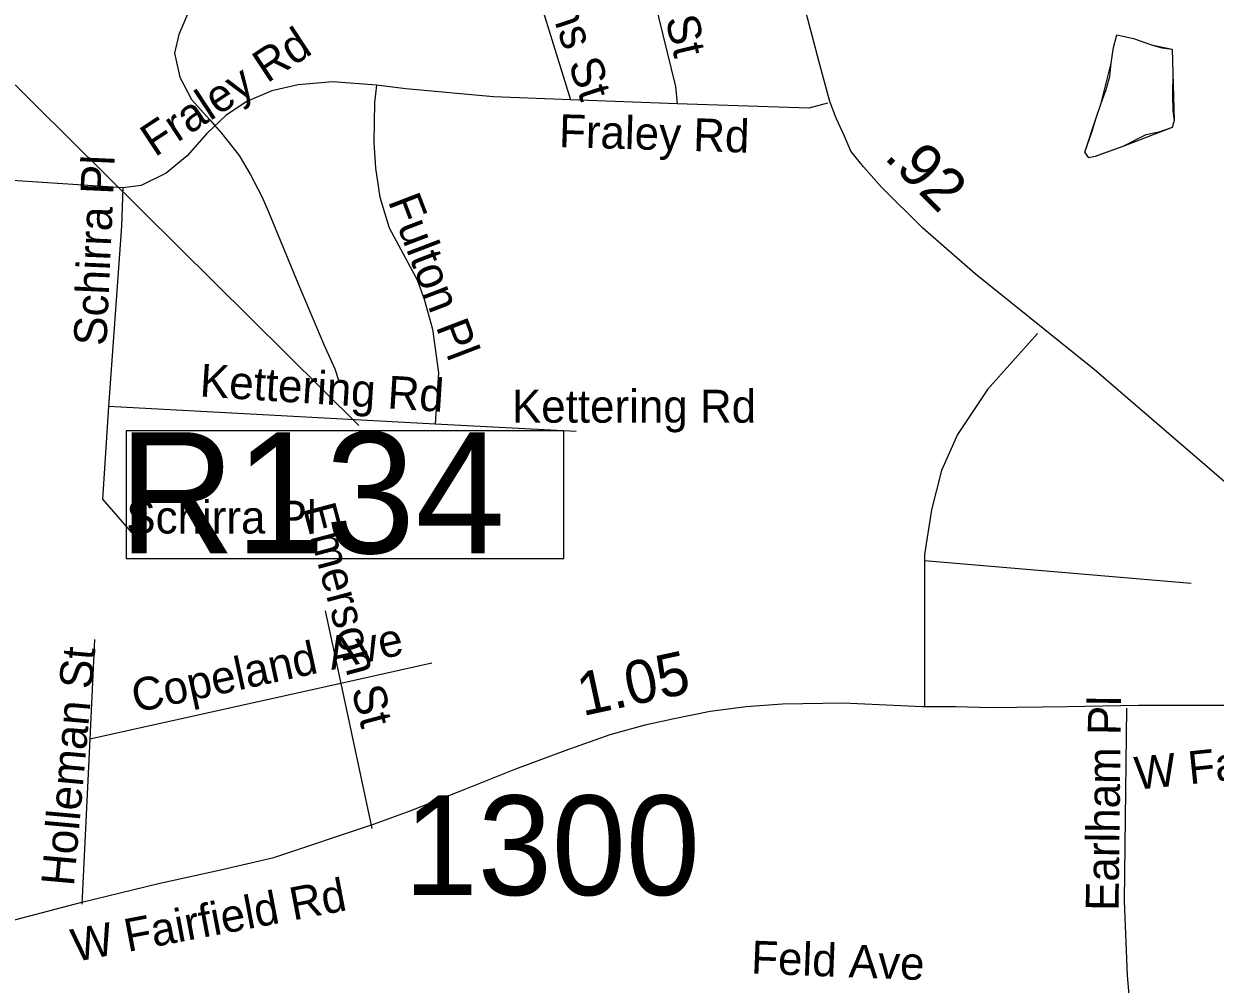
# Model space of a CAD drawing. Extents: x 1662474 to 1856135, y 779280 to 917889.
# Drawn here: x 1705150 to 1708595, y 791802 to 794578 of the extents above; entities that cross this region are included whole.
import ezdxf

# ---------------------------------------------------------------- set-up
doc = ezdxf.new("R2010")
doc.units = 0
for name, color, linetype in [('Cogo Default Point CELL', 7, 'Continuous'), ('Exist Hydrographic Misc Water Feature', 7, 'Continuous'), ('Exist Railroad Structure Bridge Number Label', 7, 'Continuous'), ('Exist Road Non-System Type 51', 7, 'Continuous'), ('Exist Road Non-System Type 51 Label', 7, 'Continuous'), ('Exist Road Primary US Mileage Hundredths English Label', 7, 'Continuous'), ('Exist Road Primary US UnDivided 4 Lane Attributed', 7, 'Continuous'), ('Exist Road Secondary Type 51 Attributed', 7, 'Continuous'), ('Exist Road Secondary Type 51 Label', 7, 'Continuous'), ('Prop DGN Element Guardrail', 7, 'Continuous')]:
    doc.layers.add(name, color=color, linetype=linetype)

msp = doc.modelspace()

# ---------------------------------------------------------------- linework, layer by layer
at = {"layer": 'Exist Hydrographic Misc Water Feature'}
for points in [[(1705628.5, 794619.8), (1705597.9, 794548), (1705585.4, 794494.1), (1705600.7, 794424), (1705634.1, 794359.7), (1705687.5, 794301.1), (1705721.1, 794262.8), (1705772.6, 794198.3), (1705804.1, 794144), (1705837.5, 794079.6), (1705857.1, 794035.4), (1705943.1, 793826.6), (1706017.5, 793651.8), (1706048.9, 793581.5), (1706060.5, 793545.4)], [(1708410.4, 794517.5), (1708440.3, 794509.2), (1708470.3, 794504.9), (1708471.7, 794436.8), (1708471.1, 794370.9), (1708472.5, 794326.8), (1708476.3, 794298.8), (1708470.2, 794278.8), (1708432, 794265.2), (1708393.9, 794257.6), (1708327.6, 794224.1), (1708273.4, 794204.7), (1708247.3, 794194.9), (1708229.3, 794191.1), (1708217.4, 794207.2), (1708238, 794265), (1708250.3, 794306.9), (1708264.8, 794348.8), (1708279.2, 794388.7), (1708289.5, 794426.6), (1708293.9, 794464.6), (1708300.3, 794510.5), (1708310.6, 794546.4), (1708358.5, 794536), (1708394.4, 794523.6), (1708410.4, 794517.5)], [(1708410.4, 794517.5), (1708470.3, 794504.9), (1708476.3, 794298.8), (1708470.2, 794278.8), (1708327.6, 794224.1), (1708247.3, 794194.9), (1708229.3, 794191.1), (1708217.4, 794207.2), (1708250.3, 794306.9), (1708264.8, 794348.8), (1708293.9, 794464.6), (1708300.3, 794510.5), (1708310.6, 794546.4), (1708358.5, 794536), (1708394.4, 794523.6), (1708410.4, 794517.5)]]:
    msp.add_lwpolyline(points, dxfattribs=at)
at = {"layer": 'Exist Railroad Structure Bridge Number Label'}
msp.add_line((1704279.7, 795236.4), (1706118.7, 793417.4), dxfattribs=at)
msp.add_lwpolyline([(1706711.4, 793401.9), (1705445.9, 793401.9), (1705445.9, 793033.1), (1706711.4, 793033.1)], close=True, dxfattribs=at)
at = {"layer": 'Exist Road Non-System Type 51'}
for p, q in [((1706482.8, 795163.6), (1706730, 794358.6)), ((1707038.9, 794346.8), (1706730, 794358.6)), ((1705436.1, 794104), (1704818.8, 794144.9)), ((1706338.6, 793421.6), (1705394.6, 793472.5)), ((1706746.4, 793399.6), (1706338.6, 793421.6)), ((1708525.5, 792960.2), (1707754.1, 793026.1)), ((1707754.1, 793026.1), (1707754.1, 792603.8)), ((1706021.4, 792881.8), (1706066, 792671.8)), ((1705353.6, 792798.5), (1705340, 792510.6)), ((1706329.5, 792730.2), (1706066, 792671.8)), ((1706066, 792671.8), (1705340, 792510.6)), ((1706066, 792671.8), (1706156.2, 792252.6)), ((1705340, 792510.6), (1705317.1, 792033.4))]:
    msp.add_line(p, q, dxfattribs=at)
for points in [[(1706833.4, 795212.7), (1706841.6, 795190.6), (1706876.5, 795039.2), (1707033.9, 794397.4), (1707038.9, 794346.8)], [(1706169.1, 794401.1), (1706042.9, 794411.1), (1705942.9, 794402.2), (1705866.5, 794384.4), (1705794.6, 794353.6), (1705734.2, 794314), (1705678.4, 794261.2), (1705621.4, 794196.4), (1705561, 794146.5), (1705488.9, 794111.1), (1705436.1, 794104)], [(1706169.1, 794401.1), (1706163.6, 794351), (1706162.1, 794235.8), (1706166.5, 794161.2), (1706178.6, 794077.2), (1706205.9, 793988.5), (1706286.5, 793838.1), (1706307.1, 793782.8), (1706331.6, 793695.9), (1706349.1, 793569.9), (1706338.6, 793421.6)], [(1706730, 794358.6), (1706507.4, 794367), (1706254.4, 794390.4), (1706169.1, 794401.1)], [(1707473.1, 794349.4), (1707419.8, 794334.4), (1707038.9, 794346.8)], [(1705436.1, 794104), (1705432.4, 793993.8), (1705394.6, 793472.5)], [(1708081.1, 793682.8), (1707936.6, 793521.4), (1707849.6, 793390.9), (1707803.5, 793286.9), (1707774.6, 793173.9), (1707754.4, 793043.9), (1707754.1, 793026.1)], [(1705394.6, 793472.5), (1705377, 793204.5), (1705465.5, 793101.9)], [(1708337.9, 792600.4), (1708331.6, 792043.2), (1708340, 791826.9), (1708344.6, 791771.2)]]:
    msp.add_lwpolyline(points, dxfattribs=at)
at = {"layer": 'Exist Road Primary US UnDivided 4 Lane Attributed'}
msp.add_lwpolyline([(1709106, 792836.9), (1708244.2, 793579.6), (1707900.6, 793855.5), (1707749.3, 793987.3), (1707630, 794106.5), (1707578, 794164.6), (1707541.3, 794210.5), (1707523, 794253.3), (1707498.5, 794305.3), (1707480.1, 794354.2), (1707449.6, 794467.3), (1707397.5, 794666.1), (1707351.7, 794852.6), (1707281.3, 795146.1), (1707226.2, 795354), (1707146.7, 795681.2), (1707119.2, 795757.6), (1707085.5, 795818.8), (1707001, 795965.8)], dxfattribs=at)
at = {"layer": 'Exist Road Secondary Type 51 Attributed'}
msp.add_lwpolyline([(1705108.1, 791984.8), (1705317.7, 792039.3), (1705539, 792092.8), (1705714.5, 792131.7), (1705872.5, 792168.8), (1706160.8, 792264.3), (1706266.5, 792303.4), (1706422.7, 792365.4), (1706572, 792425.1), (1706714.5, 792477.9), (1706845.4, 792523.8), (1706950.2, 792553.1), (1707030.1, 792570.5), (1707134.4, 792591.3), (1707238.7, 792605.2), (1707343, 792612.2), (1707518.9, 792615.6), (1707748.3, 792605.2), (1707843.9, 792605.2), (1707948.2, 792601.7), (1708167.2, 792605.2), (1708372.4, 792608.9), (1708653, 792608.9)], dxfattribs=at)

# ---------------------------------------------------------------- texts
at = {"layer": 'Cogo Default Point CELL'}
msp.add_text('1300', height=288, dxfattribs=at).set_placement((1706248, 792059.7))
at = {"layer": 'Exist Railroad Structure Bridge Number Label'}
msp.add_text('R134', height=350, dxfattribs=at).set_placement((1705422.6, 793048))
at = {"layer": 'Exist Road Non-System Type 51 Label'}
for s, rotation, p in [('Robbins St', 288.1822, (1706567, 794940.7)), ('Dane St', 283.322, (1706926, 794922.8)), ('Fraley Rd', 33.3642, (1705528.5, 794191.8)), ('Fraley Rd', 358.3054, (1706696.1, 794222.3)), ('Schirra Pl', 87.4252, (1705388.3, 793646.4)), ('Fulton Pl', 290.895, (1706201.5, 794066.1)), ('Kettering Rd', 356.3547, (1705656.6, 793501.4)), ('Emerson St', 284.8945, (1705956.1, 793179.2)), ('Copeland Ave', 12.3023, (1705473, 792586.8)), ('Holleman St', 84.8322, (1705294.1, 792083.5)), ('Earlham Pl', 89.3388, (1708315.2, 792013.5)), ('Feld Ave', 357.771, (1707251.5, 791833.3))]:
    msp.add_text(s, height=95, rotation=rotation, dxfattribs=at).set_placement(p)
for s, p in [('Kettering Rd', (1706560.9, 793425.5)), ('Schirra Pl', (1705445.9, 793105))]:
    msp.add_text(s, height=95, dxfattribs=at).set_placement(p)
at = {"layer": 'Exist Road Primary US Mileage Hundredths English Label'}
msp.add_text('.92', height=125, rotation=315.0144, dxfattribs=at).set_placement((1707634.1, 794190.9))
at = {"layer": 'Exist Road Secondary Type 51 Label'}
for rotation, p in [(5.9138, (1708366.5, 792364)), (10.7669, (1705297.1, 791866.2))]:
    msp.add_text('W Fairfield Rd', height=95, rotation=rotation, dxfattribs=at).set_placement(p)
at = {"layer": 'Prop DGN Element Guardrail'}
msp.add_text('1.05', height=125, rotation=12.2589, dxfattribs=at).set_placement((1706765.5, 792576.9))

doc.saveas('drawing.dxf')
